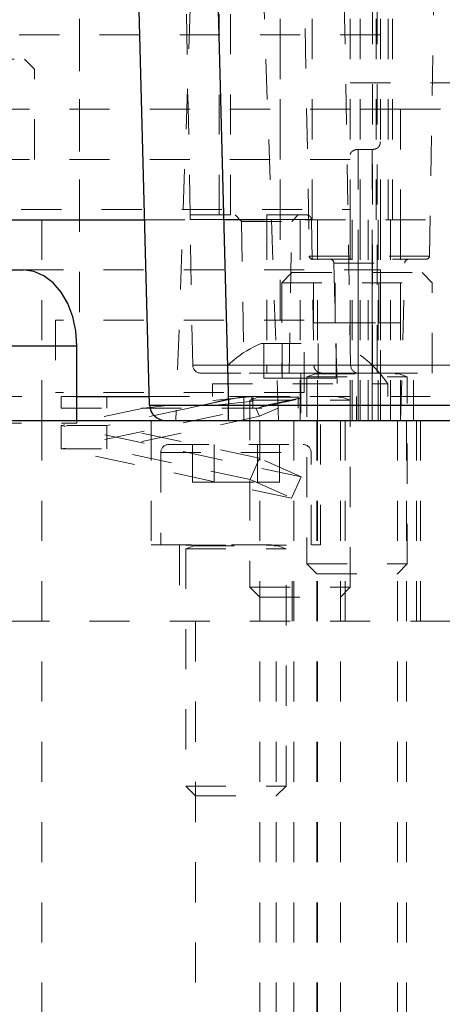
# Model space of a CAD drawing. Header units: inches. Extents: x 1802 to 2468, y -253 to -72.
# Tile 273 of 570: x 2073.29 to 2074.34, y -116.65 to -114.2. Entities that reach past the tile are written whole.
import ezdxf

# ---------------------------------------------------------------- set-up
doc = ezdxf.new("R2010")
doc.units = ezdxf.units.IN
doc.header["$LTSCALE"] = 0.5
doc.header["$MEASUREMENT"] = 0
doc.linetypes.add('HIDDEN', pattern=[0.225, 0.15, -0.075])
for name, color, linetype in [('DIE-M-S', 8, 'Continuous'), ('DIE-M-S3', 8, 'Continuous'), ('DSS-M-S', 53, 'Continuous'), ('SVD-M-S', 8, 'Continuous')]:
    doc.layers.add(name, color=color, linetype=linetype)

msp = doc.modelspace()

# ---------------------------------------------------------------- linework, layer by layer
at = {"layer": 'DIE-M-S', "linetype": 'HIDDEN', "lineweight": 18}
for p, q in [((2073.43916, -113.19667), (2073.43916, -114.69667)), ((2073.93916, -114.69667), (2073.93916, -113.19667)), ((2074.01941, -113.19667), (2074.01941, -114.69667)), ((2074.11416, -114.69667), (2074.11416, -113.19667)), ((2074.20891, -114.69667), (2074.20891, -113.19667)), ((2074.21916, -114.69667), (2074.21916, -113.19667)), ((2074.21916, -114.69667), (2074.21916, -113.19667)), ((2073.60194, -114.69667), (2076.09942, -114.69667))]:
    msp.add_line(p, q, dxfattribs=at)
at = {"layer": 'DIE-M-S', "linetype": 'Continuous', "lineweight": 25}
msp.add_line((2073.14178, -114.69667), (2073.60194, -114.69667), dxfattribs=at)
at = {"layer": 'DIE-M-S3', "linetype": 'HIDDEN', "lineweight": 18}
for p, q in [((2074.13916, -114.69667), (2074.13916, -113.19667)), ((2074.17916, -114.69667), (2074.17916, -113.19667)), ((2074.17916, -114.69667), (2074.17916, -113.19667)), ((2074.18916, -114.69667), (2074.18916, -113.19667)), ((2073.43916, -113.22667), (2073.43916, -114.94667)), ((2073.93916, -114.94667), (2073.93916, -113.22667)), ((2074.18916, -114.23667), (2071.91416, -114.23667)), ((2074.18916, -114.23667), (2071.91416, -114.23667)), ((2074.18916, -114.23667), (2071.91416, -114.23667)), ((2074.18916, -114.23667), (2071.91416, -114.23667)), ((2074.11416, -114.35573), (2074.81416, -114.35573)), ((2074.11416, -114.35573), (2074.81416, -114.35573)), ((2074.11416, -114.42167), (2073.24741, -114.42167)), ((2074.11416, -114.42167), (2073.24741, -114.42167)), ((2074.11416, -114.42167), (2073.24741, -114.42167)), ((2074.11416, -114.42167), (2073.24741, -114.42167)), ((2074.23916, -114.42167), (2074.11416, -114.42167)), ((2074.23916, -114.42167), (2074.23916, -114.69667)), ((2074.23916, -114.42167), (2074.81416, -114.42167)), ((2074.23916, -114.42167), (2074.23916, -114.69667)), ((2074.16916, -114.52167), (2074.13416, -114.52167)), ((2074.13416, -114.52167), (2074.13416, -115.19667)), ((2074.13416, -114.52167), (2074.13416, -115.19667)), ((2074.16916, -114.52167), (2074.13416, -114.52167)), ((2074.13416, -114.52167), (2074.13416, -114.82167)), ((2074.13416, -114.52167), (2074.13416, -114.82167)), ((2074.16916, -114.52167), (2074.16916, -115.19667)), ((2074.16916, -114.52167), (2074.16916, -115.19667)), ((2074.16916, -114.52167), (2074.16916, -114.82167)), ((2074.16916, -114.52167), (2074.16916, -114.82167)), ((2074.11416, -114.54667), (2071.93916, -114.54667)), ((2074.11416, -114.54667), (2071.93916, -114.54667)), ((2072.69416, -114.67167), (2074.11416, -114.67167)), ((2072.69416, -114.67167), (2074.11416, -114.67167)), ((2073.34541, -114.69667), (2073.34541, -115.19667)), ((2073.60194, -114.69667), (2076.09942, -114.69667)), ((2073.98916, -114.69667), (2073.98916, -115.19667)), ((2074.03291, -115.19667), (2074.03291, -114.69667)), ((2074.11416, -114.69667), (2074.11416, -115.13667)), ((2074.11416, -114.69667), (2074.11416, -115.13667)), ((2074.11916, -115.19667), (2074.11916, -114.69667)), ((2074.11916, -115.19667), (2074.11916, -114.69667)), ((2074.13916, -115.19667), (2074.13916, -114.69667)), ((2074.15916, -115.19667), (2074.15916, -114.69667)), ((2074.15916, -115.19667), (2074.15916, -114.69667)), ((2074.18416, -115.19667), (2074.18416, -114.69667)), ((2074.18416, -115.19667), (2074.18416, -114.69667)), ((2074.18916, -114.69667), (2074.18916, -115.19667)), ((2074.18916, -114.69667), (2074.18916, -114.82167)), ((2074.21416, -115.19667), (2074.21416, -114.69667)), ((2074.23916, -115.19667), (2074.23916, -114.69667)), ((2073.29914, -114.82167), (2074.11416, -114.82167)), ((2073.29914, -114.82167), (2074.11416, -114.82167)), ((2074.11416, -114.82167), (2074.13416, -114.82167)), ((2074.13416, -114.82167), (2074.11416, -114.82167)), ((2074.13416, -114.82167), (2074.16916, -114.82167)), ((2074.13416, -114.82167), (2074.13416, -115.19667)), ((2074.16916, -114.82167), (2074.13416, -114.82167)), ((2074.13416, -114.82167), (2074.13416, -115.19667)), ((2074.16916, -114.82167), (2074.18916, -114.82167)), ((2074.16916, -114.82167), (2074.16916, -115.19667)), ((2074.18916, -114.82167), (2074.16916, -114.82167)), ((2074.16916, -114.82167), (2074.16916, -115.19667)), ((2074.18916, -114.82167), (2074.18916, -115.19667)), ((2073.99916, -114.94667), (2073.37916, -114.94667)), ((2073.37916, -114.94667), (2073.37916, -115.12667)), ((2073.99916, -115.12667), (2073.99916, -114.94667)), ((2073.99916, -115.12667), (2073.37916, -115.12667)), ((2074.11416, -115.13707), (2074.11416, -115.14598)), ((2074.11416, -115.13707), (2074.11416, -115.14598)), ((2073.61816, -115.19667), (2073.61816, -115.50667)), ((2074.04016, -115.50667), (2074.04016, -115.19667)), ((2074.10116, -115.19667), (2074.10116, -115.69667)), ((2074.10116, -115.19667), (2074.10116, -115.69667)), ((2074.27916, -115.19667), (2074.27916, -115.69667)), ((2073.61816, -115.50667), (2074.04016, -115.50667)), ((2073.68866, -115.50667), (2073.68866, -115.69667)), ((2073.96966, -115.69667), (2073.96966, -115.50667))]:
    msp.add_line(p, q, dxfattribs=at)
at = {"layer": 'DIE-M-S3', "linetype": 'Continuous', "lineweight": 25}
msp.add_line((2073.14178, -114.69667), (2073.60194, -114.69667), dxfattribs=at)
at = {"layer": 'DIE-M-S3', "linetype": 'HIDDEN', "lineweight": 18}
for points, knots in [([(2074.18916, -114.50291), (2074.18883, -114.50612), (2074.18831, -114.51134), (2074.18396, -114.51689), (2074.17879, -114.52009), (2074.17356, -114.52151), (2074.17024, -114.52163), (2074.16916, -114.52167)], [0, 0, 0, 0, 0.34298083, 0.55765446, 0.73537729, 0.91417435, 1, 1, 1, 1]), ([(2074.18916, -114.50291), (2074.18883, -114.50612), (2074.18831, -114.51134), (2074.18396, -114.51689), (2074.17879, -114.52009), (2074.17356, -114.52151), (2074.17024, -114.52163), (2074.16916, -114.52167)], [0, 0, 0, 0, 0.3429808, 0.5576545, 0.7353773, 0.9141743, 1, 1, 1, 1]), ([(2074.13416, -114.52167), (2074.13221, -114.5218), (2074.12832, -114.52206), (2074.12305, -114.52392), (2074.11854, -114.52662), (2074.11496, -114.53018), (2074.11444, -114.53263), (2074.11416, -114.53392)], [0, 0, 0, 0, 0.1716781, 0.3427208, 0.5289228, 0.750584, 1, 1, 1, 1]), ([(2074.13416, -114.52167), (2074.13221, -114.5218), (2074.12832, -114.52206), (2074.12305, -114.52392), (2074.11854, -114.52662), (2074.11496, -114.53018), (2074.11444, -114.53263), (2074.11416, -114.53392)], [0, 0, 0, 0, 0.1716781, 0.3427208, 0.5289228, 0.750584, 1, 1, 1, 1])]:
    msp.add_open_spline(points, degree=3, knots=knots, dxfattribs=at)
at = {"layer": 'DSS-M-S', "linetype": 'Continuous', "lineweight": 25}
for p, q in [((2072.86073, -114.82167), (2073.29914, -114.82167)), ((2073.32521, -114.82531), (2073.29914, -114.82167)), ((2073.35028, -114.83606), (2073.32521, -114.82531)), ((2073.37339, -114.85353), (2073.35028, -114.83606)), ((2073.39364, -114.87703), (2073.37339, -114.85353)), ((2073.41026, -114.90567), (2073.39364, -114.87703)), ((2073.42261, -114.93835), (2073.41026, -114.90567)), ((2073.43021, -114.9738), (2073.42261, -114.93835)), ((2073.43278, -115.01067), (2073.43021, -114.9738)), ((2072.99438, -115.01067), (2073.43278, -115.01067)), ((2073.43278, -115.19667), (2073.43278, -115.01067)), ((2067.96416, -115.19667), (2085.46416, -115.19667))]:
    msp.add_line(p, q, dxfattribs=at)
at = {"layer": 'DSS-M-S', "linetype": 'HIDDEN', "lineweight": 18}
for p, q in [((2073.43278, -115.01067), (2073.26838, -115.01067)), ((2072.99438, -115.20367), (2073.43278, -115.20367)), ((2073.34541, -115.19667), (2073.34541, -117.69667)), ((2073.43278, -115.20367), (2073.43278, -115.19667)), ((2073.88866, -115.19667), (2073.88866, -117.69667)), ((2073.97366, -115.19667), (2073.97366, -117.69667)), ((2074.03058, -115.19667), (2074.03058, -117.69667)), ((2074.03291, -117.69667), (2074.03291, -115.19667)), ((2074.08966, -117.69667), (2074.08966, -115.19667)), ((2074.10116, -115.69667), (2074.10116, -115.19667)), ((2074.10116, -115.69667), (2074.10116, -115.19667)), ((2074.23158, -117.69667), (2074.23158, -115.19667)), ((2074.25466, -117.69667), (2074.25466, -115.19667)), ((2074.28916, -115.69667), (2074.28916, -115.19667)), ((2070.26416, -115.69667), (2074.43429, -115.69667)), ((2073.72866, -115.69667), (2073.72866, -117.69667)), ((2073.92966, -117.69667), (2073.92966, -115.69667))]:
    msp.add_line(p, q, dxfattribs=at)
at = {"layer": 'SVD-M-S', "linetype": 'HIDDEN', "lineweight": 18}
for p, q in [((2073.71483, -114.68486), (2073.68837, -113.16898)), ((2073.78769, -114.68486), (2073.78769, -113.16898)), ((2073.78769, -114.68486), (2073.78769, -113.16898)), ((2073.81525, -114.68486), (2073.81525, -113.16898)), ((2074.11506, -115.05922), (2074.08207, -113.16898)), ((2074.16958, -115.05922), (2074.16958, -113.16898)), ((2074.18139, -115.05922), (2074.18139, -113.16898)), ((2073.81081, -115.15833), (2073.76006, -113.2203)), ((2073.98454, -113.2203), (2074.01189, -114.78736)), ((2074.31152, -114.78736), (2074.33887, -113.2203)), ((2073.72919, -113.77148), (2073.67942, -115.19667)), ((2073.93533, -115.19667), (2073.88556, -113.77148)), ((2072.97666, -114.29667), (2073.30166, -114.29667)), ((2073.32666, -114.32167), (2073.30166, -114.29667)), ((2072.95166, -114.32167), (2073.32666, -114.32167)), ((2073.32666, -114.54667), (2073.32666, -114.32167)), ((2073.78769, -114.68486), (2073.71483, -114.68486)), ((2073.71483, -114.68486), (2073.71503, -114.69647)), ((2073.71503, -114.69647), (2073.9058, -114.69647)), ((2073.72136, -115.05922), (2073.71503, -114.69647)), ((2073.9058, -114.69647), (2073.71503, -114.69647)), ((2073.81525, -114.68486), (2073.78769, -114.68486)), ((2074.00543, -114.68486), (2073.81525, -114.68486)), ((2073.82706, -114.68486), (2073.84309, -114.70089)), ((2073.84309, -114.70089), (2073.96851, -114.70089)), ((2073.84309, -114.70089), (2073.84968, -115.07856)), ((2073.9058, -114.69647), (2073.9058, -114.68486)), ((2073.9058, -114.69647), (2073.9058, -114.68486)), ((2073.9058, -114.69647), (2074.01724, -114.69647)), ((2073.9058, -114.69647), (2073.9058, -115.05922)), ((2074.01724, -114.69647), (2073.9058, -114.69647)), ((2073.9058, -114.69647), (2073.9058, -115.05922)), ((2073.96192, -115.07856), (2073.96851, -114.70089)), ((2073.96851, -114.70089), (2073.98454, -114.68486)), ((2074.01724, -114.69647), (2074.02357, -115.05922)), ((2074.31152, -114.78736), (2074.01189, -114.78736)), ((2074.01977, -114.7951), (2074.30364, -114.7951)), ((2074.07337, -114.80468), (2074.25004, -114.80468)), ((2074.07337, -114.80468), (2074.08364, -115.19667)), ((2074.23977, -115.19667), (2074.25004, -114.80468)), ((2073.96858, -114.82856), (2073.94358, -114.85356)), ((2073.96858, -114.82856), (2074.29358, -114.82856)), ((2074.02282, -114.95356), (2074.02282, -114.82856)), ((2074.07695, -114.95356), (2074.07695, -114.82856)), ((2074.1852, -114.95356), (2074.1852, -114.82856)), ((2074.23933, -114.95356), (2074.23933, -114.82856)), ((2074.31858, -114.85356), (2074.29358, -114.82856)), ((2073.94358, -114.85356), (2074.31858, -114.85356)), ((2073.94358, -114.85356), (2073.94358, -115.07856)), ((2074.31858, -115.07856), (2074.31858, -114.85356)), ((2074.02282, -114.95356), (2074.07695, -114.95356)), ((2074.07695, -114.95356), (2074.1852, -114.95356)), ((2074.1852, -114.95356), (2074.23933, -114.95356)), ((2073.89166, -115.00467), (2074.08666, -115.00467)), ((2073.89909, -115.09167), (2073.89909, -115.00467)), ((2073.94413, -115.09167), (2073.94413, -115.00467)), ((2074.03419, -115.09167), (2074.03419, -115.00467)), ((2074.07923, -115.09167), (2074.07923, -115.00467)), ((2073.9058, -115.05922), (2073.72136, -115.05922)), ((2073.72136, -115.05922), (2073.9058, -115.05922)), ((2074.02357, -115.05922), (2073.9058, -115.05922)), ((2073.9058, -115.07856), (2073.9058, -115.05922)), ((2073.9058, -115.07856), (2073.9058, -115.05922)), ((2073.9058, -115.05922), (2074.02357, -115.05922)), ((2074.11506, -115.05922), (2074.02357, -115.05922)), ((2074.02357, -115.05922), (2074.16958, -115.05922)), ((2074.18139, -115.05922), (2074.11506, -115.05922)), ((2074.16958, -115.05922), (2074.46939, -115.05922)), ((2074.16958, -115.07856), (2074.16958, -115.05922)), ((2074.18139, -115.07856), (2074.18139, -115.05922)), ((2075.16564, -115.05922), (2074.18139, -115.05922)), ((2073.74104, -115.07856), (2073.84968, -115.07856)), ((2073.96192, -115.07856), (2073.84968, -115.07856)), ((2073.89909, -115.09167), (2073.94413, -115.09167)), ((2073.94413, -115.09167), (2074.03419, -115.09167)), ((2073.96192, -115.07856), (2074.04325, -115.07856)), ((2073.99058, -115.07856), (2073.99058, -115.19667)), ((2074.00608, -115.07856), (2074.00608, -115.07896)), ((2074.00608, -115.07896), (2074.25608, -115.07896)), ((2074.02638, -115.08048), (2074.00608, -115.08787)), ((2074.00608, -115.08787), (2074.25608, -115.08787)), ((2074.00608, -115.08787), (2074.00608, -115.55406)), ((2074.02638, -115.08048), (2074.23399, -115.08048)), ((2074.03419, -115.09167), (2074.07923, -115.09167)), ((2074.04325, -115.07856), (2074.13475, -115.07856)), ((2074.13475, -115.07856), (2074.18139, -115.07856)), ((2074.18139, -115.07856), (2075.16564, -115.07856)), ((2074.25608, -115.08787), (2074.23577, -115.08048)), ((2074.25608, -115.07896), (2074.25608, -115.07856)), ((2074.25608, -115.55406), (2074.25608, -115.08787)), ((2074.27158, -115.19667), (2074.27158, -115.07856)), ((2073.77066, -115.10567), (2074.20766, -115.10567)), ((2073.77066, -115.10567), (2073.77066, -115.13667)), ((2074.20766, -115.13667), (2074.20766, -115.10567)), ((2069.99554, -115.13667), (2073.43278, -115.13667)), ((2073.39385, -115.13667), (2073.39385, -115.16576)), ((2073.99142, -115.14016), (2073.39385, -115.26758)), ((2073.50697, -115.13667), (2073.50697, -115.16576)), ((2073.87135, -115.13667), (2073.59849, -115.16576)), ((2073.61346, -115.13667), (2076.0879, -115.13667)), ((2073.84804, -115.13667), (2073.71161, -115.16576)), ((2073.84866, -115.13667), (2073.84866, -115.19667)), ((2073.86416, -115.13667), (2073.86416, -115.13707)), ((2073.86416, -115.13707), (2074.11416, -115.13707)), ((2073.88446, -115.13859), (2073.86416, -115.14598)), ((2073.87135, -115.14873), (2073.86596, -115.13667)), ((2073.87135, -115.14873), (2073.87135, -115.13667)), ((2073.88446, -115.13859), (2074.09207, -115.13859)), ((2073.98447, -115.13667), (2073.98447, -115.14326)), ((2073.99142, -115.14016), (2073.98447, -115.14326)), ((2073.98447, -115.16576), (2073.98447, -115.14326)), ((2073.98986, -115.13667), (2073.99142, -115.14016)), ((2074.11416, -115.14598), (2074.09386, -115.13859)), ((2074.11416, -115.13707), (2074.11416, -115.13667)), ((2074.12966, -115.19667), (2074.12966, -115.13667)), ((2073.39385, -115.16576), (2073.98447, -115.16576)), ((2073.59849, -115.16576), (2073.39385, -115.2094)), ((2073.71161, -115.16576), (2073.50697, -115.2094)), ((2073.87135, -115.14873), (2073.71161, -115.16576)), ((2073.81081, -115.15833), (2073.81081, -115.19667)), ((2075.89055, -115.15833), (2073.81081, -115.15833)), ((2073.86416, -115.14598), (2074.11416, -115.14598)), ((2073.86416, -115.14598), (2073.86416, -115.61217)), ((2073.87135, -115.16576), (2073.87135, -115.14873)), ((2073.88813, -115.1863), (2073.87895, -115.16576)), ((2073.93411, -115.16576), (2073.88813, -115.1863)), ((2074.11416, -115.61217), (2074.11416, -115.14598)), ((2073.88813, -115.1863), (2073.50697, -115.26758)), ((2073.50697, -115.2094), (2073.39385, -115.2094)), ((2073.99142, -115.33681), (2073.39385, -115.2094)), ((2073.39385, -115.2094), (2073.39385, -115.26758)), ((2073.88813, -115.29067), (2073.50697, -115.2094)), ((2073.50697, -115.26758), (2073.50697, -115.2094)), ((2073.66134, -115.25667), (2073.99697, -115.25667)), ((2073.72091, -115.35042), (2073.72091, -115.25667)), ((2073.77503, -115.35042), (2073.77503, -115.25667)), ((2073.88329, -115.35042), (2073.88329, -115.25667)), ((2073.93741, -115.35042), (2073.93741, -115.25667)), ((2073.96769, -115.38993), (2073.39385, -115.26758)), ((2073.39385, -115.26758), (2073.50697, -115.26758)), ((2073.8644, -115.34379), (2073.50697, -115.26758)), ((2073.64166, -115.27636), (2074.01491, -115.27636)), ((2073.64166, -115.27636), (2073.64166, -115.50667)), ((2073.88813, -115.29067), (2073.8644, -115.34379)), ((2073.99142, -115.33681), (2073.88813, -115.29067)), ((2074.01666, -115.50667), (2074.01666, -115.27636)), ((2073.96769, -115.38993), (2073.99142, -115.33681)), ((2073.72091, -115.35042), (2073.77503, -115.35042)), ((2073.77503, -115.35042), (2073.88329, -115.35042)), ((2073.8644, -115.34379), (2073.96769, -115.38993)), ((2073.88329, -115.35042), (2073.93741, -115.35042)), ((2073.70416, -115.50667), (2073.70416, -115.50707)), ((2073.70416, -115.50707), (2073.95416, -115.50707)), ((2073.72446, -115.50859), (2073.70416, -115.51598)), ((2073.72446, -115.50859), (2073.93207, -115.50859)), ((2073.95416, -115.51598), (2073.93386, -115.50859)), ((2073.95416, -115.50707), (2073.95416, -115.50667)), ((2073.70416, -115.51598), (2073.95416, -115.51598)), ((2073.70416, -115.51598), (2073.70416, -116.10717)), ((2073.95416, -116.10717), (2073.95416, -115.51598)), ((2074.00608, -115.55406), (2074.25608, -115.55406)), ((2074.00608, -115.55406), (2074.03058, -115.57856)), ((2074.23158, -115.57856), (2074.25608, -115.55406)), ((2074.03058, -115.57856), (2074.23158, -115.57856)), ((2073.86416, -115.61217), (2074.11416, -115.61217)), ((2073.86416, -115.61217), (2073.88866, -115.63667)), ((2074.08966, -115.63667), (2074.11416, -115.61217)), ((2073.88866, -115.63667), (2074.08966, -115.63667)), ((2073.70416, -116.10717), (2073.95416, -116.10717)), ((2073.70416, -116.10717), (2073.72866, -116.13167)), ((2073.92966, -116.13167), (2073.95416, -116.10717)), ((2073.72866, -116.13167), (2073.92966, -116.13167))]:
    msp.add_line(p, q, dxfattribs=at)
at = {"layer": 'SVD-M-S', "linetype": 'Continuous', "lineweight": 25}
for p, q in [((2073.61403, -115.15833), (2073.56328, -113.2203)), ((2073.76006, -113.2203), (2073.81081, -115.15833)), ((2073.43278, -115.13667), (2073.61346, -115.13667)), ((2073.81081, -115.15833), (2075.89055, -115.15833)), ((2073.81081, -115.19667), (2073.81081, -115.15833))]:
    msp.add_line(p, q, dxfattribs=at)
at = {"layer": 'SVD-M-S', "linetype": 'HIDDEN', "lineweight": 18}
for centre, radius, start, end in [((2074.01977, -114.78722), 0.00787, 181, 270), ((2074.06353, -114.80494), 0.00984, 1.5, 90), ((2074.25988, -114.80494), 0.00984, 90, 178.5), ((2074.30364, -114.78722), 0.00787, 270, 359), ((2073.99664, -115.25343), 0.27, 112.88177, 146.82246), ((2073.98167, -115.25343), 0.27, 33.17754, 67.11823), ((2073.74104, -115.05888), 0.01969, 181, 270), ((2074.13475, -115.05888), 0.01969, 181, 270), ((2074.02611, -115.07974), 0.000787, 290, 90), ((2074.23604, -115.07974), 0.000787, 90, 250), ((2073.88419, -115.13785), 0.000787, 290, 90), ((2074.09412, -115.13785), 0.000787, 90, 250), ((2073.66134, -115.27636), 0.01969, 90, 180), ((2073.99697, -115.27636), 0.01969, 0, 90), ((2073.72419, -115.50785), 0.000787, 290, 90), ((2073.93412, -115.50785), 0.000787, 90, 250)]:
    msp.add_arc(centre, radius, start, end, dxfattribs=at)
at = {"layer": 'SVD-M-S', "linetype": 'Continuous', "lineweight": 25}
msp.add_arc((2073.65339, -115.1573), 0.03937, 181.5, 270, dxfattribs=at)
at = {"layer": 'SVD-M-S', "linetype": 'HIDDEN', "lineweight": 18}
for points, knots in [([(2074.01724, -114.69647), (2074.01713, -114.6954), (2074.01692, -114.69327), (2074.01546, -114.69013), (2074.01289, -114.68719), (2074.00933, -114.68521), (2074.00664, -114.68497), (2074.00543, -114.68486)], [0, 0, 0, 0, 0.1490377, 0.297417, 0.5035502, 0.7774595, 1, 1, 1, 1]), ([(2074.04325, -115.07856), (2074.04049, -115.07823), (2074.03497, -115.07756), (2074.02853, -115.07262), (2074.02443, -115.0662), (2074.02386, -115.06155), (2074.02357, -115.05922)], [0, 0, 0, 0, 0.2807594, 0.5608016, 0.7806251, 1, 1, 1, 1]), ([(2073.71161, -115.16576), (2073.73205, -115.16127), (2073.7729, -115.15229), (2073.81675, -115.14245), (2073.83575, -115.13816), (2073.84233, -115.13667)], [0, 0, 0, 0, 0.3954206, 0.7905716, 1, 1, 1, 1]), ([(2073.88155, -115.16576), (2073.90449, -115.16077), (2073.95034, -115.15079), (2073.98046, -115.14415), (2073.98342, -115.1435), (2073.98447, -115.14326)], [0, 0, 0, 0, 0.3929294, 0.7851672, 1, 1, 1, 1]), ([(2073.81081, -115.15833), (2073.7974, -115.1584), (2073.77093, -115.15853), (2073.72169, -115.15871), (2073.66815, -115.15879), (2073.63237, -115.15871), (2073.6164, -115.15853), (2073.61483, -115.1584), (2073.61403, -115.15833)], [0, 0, 0, 0, 0.1304144, 0.2574026, 0.5, 0.7425941, 0.8695831, 1, 1, 1, 1])]:
    msp.add_open_spline(points, degree=3, knots=knots, dxfattribs=at)
at = {"layer": 'SVD-M-S', "linetype": 'Continuous', "lineweight": 25}
msp.add_open_spline([(2073.61403, -115.15833), (2073.61483, -115.1584), (2073.6164, -115.15853), (2073.63237, -115.15871), (2073.66815, -115.15879), (2073.72169, -115.15871), (2073.77093, -115.15853), (2073.7974, -115.1584), (2073.81081, -115.15833)], degree=3, knots=[0, 0, 0, 0, 0.1304144, 0.2574026, 0.5, 0.7425941, 0.8695831, 1, 1, 1, 1], dxfattribs=at)

doc.saveas('drawing.dxf')
